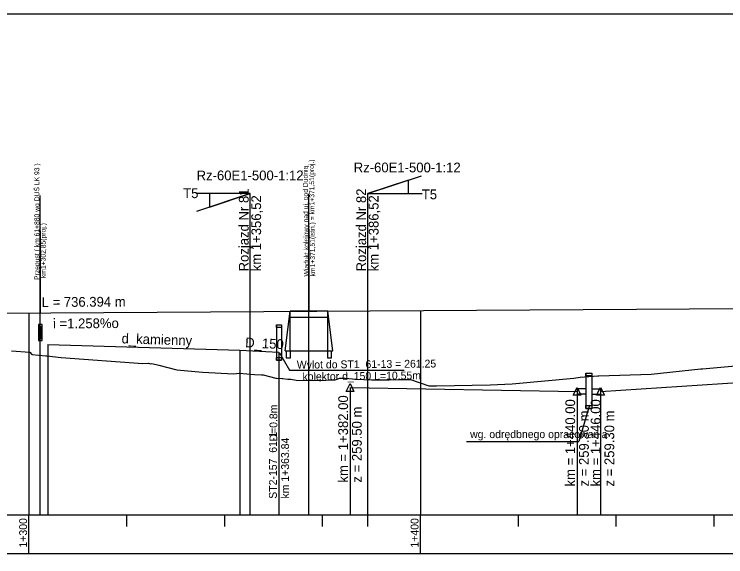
# Model space of a CAD drawing. Extents: x 6445630 to 6518227, y 5499240 to 5511716.
# Drawn here: x 6453627.4 to 6453809.2, y 5505014.8 to 5505153.4 of the extents above; entities that cross this region are included whole.
import ezdxf

# ---------------------------------------------------------------- set-up
doc = ezdxf.new("R2010")
doc.units = 0
for name, color, linetype in [('TOR_PROF-drenaze', 7, 'Continuous'), ('TOR_PROF-drenokolektory', 7, 'Continuous'), ('TOR_PROF-obiekty+opisy', 7, 'Continuous'), ('TOR_PROF-opisy glowne', 7, 'Continuous'), ('TOR_PROF-opisy pomocnicze', 7, 'Continuous'), ('TOR_PROF-rowy otwarte', 7, 'Continuous'), ('TOR_PROF-rozjazdy', 7, 'Continuous'), ('TOR_PROF-studnie i osadniki', 7, 'Continuous'), ('TOR_PROF-tabelka-kilometracja', 7, 'Continuous'), ('TOR_PROF-tabelka-pochylenia proj T1', 7, 'Continuous'), ('TOR_PROF-tor projektowany', 7, 'Continuous'), ('TOR_PROF-uklad odniesienia', 7, 'Continuous'), ('TOR_RAMKI-dodatkowe3', 7, 'Continuous'), ('TOR_RAMKI-MASKA WYCIECIA', 7, 'Continuous')]:
    doc.layers.add(name, color=color, linetype=linetype)

msp = doc.modelspace()

# ---------------------------------------------------------------- linework, layer by layer
at = {"layer": 'TOR_PROF-drenaze'}
for points in [[(6453636.03, 5505069.07), (6453685.06, 5505067.57)], [(6453685.06, 5505067.57), (6453695.06, 5505067.07)]]:
    msp.add_lwpolyline(points, dxfattribs=at)
at = {"layer": 'TOR_PROF-drenokolektory'}
for points in [[(6453636.03, 5505069.07), (6453636.03, 5505030.57), (6453636.03, 5505025.57), (6453636.03, 5505025.57)], [(6453636.03, 5505069.07), (6453636.03, 5505030.57), (6453636.03, 5505025.57), (6453636.03, 5505025.57)], [(6453685.06, 5505067.57), (6453685.06, 5505030.57), (6453685.06, 5505025.57), (6453685.06, 5505025.57)], [(6453685.06, 5505067.57), (6453685.06, 5505030.57), (6453685.06, 5505025.57), (6453685.06, 5505025.57)], [(6453685.06, 5505067.57), (6453685.06, 5505030.57), (6453685.06, 5505025.57), (6453685.06, 5505025.57)], [(6453695.06, 5505067.07), (6453695.06, 5505030.57), (6453695.06, 5505025.57), (6453695.06, 5505025.57)], [(6453695.06, 5505067.07), (6453695.06, 5505030.57), (6453695.06, 5505025.57), (6453695.06, 5505025.57)]]:
    msp.add_lwpolyline(points, dxfattribs=at)
at = {"layer": 'TOR_PROF-obiekty+opisy'}
for p, q in [((6453634.06, 5505025.57), (6453634.06, 5505107.13)), ((6453702.72, 5505025.57), (6453702.72, 5505107.56)), ((6453634.06, 5505098.13), (6453634.06, 5505077.13)), ((6453634.06, 5505098.13), (6453634.06, 5505077.13)), ((6453634.06, 5505077.13), (6453634.06, 5505098.13)), ((6453702.72, 5505098.56), (6453702.72, 5505077.56)), ((6453696.64, 5505067.4), (6453697.89, 5505077.56)), ((6453707.55, 5505077.56), (6453697.89, 5505077.56)), ((6453697.89, 5505067.4), (6453697.89, 5505077.56)), ((6453707.55, 5505067.4), (6453707.55, 5505077.56)), ((6453708.8, 5505067.4), (6453707.55, 5505077.56)), ((6453707.55, 5505075.98), (6453697.89, 5505075.98)), ((6453695.17, 5505066.92), (6453697.77, 5505062.48)), ((6453696.64, 5505067.4), (6453708.8, 5505067.4)), ((6453697.77, 5505062.48), (6453727.03, 5505062.48)), ((6453773.48, 5505057.74), (6453771.21, 5505057.74)), ((6453771.21, 5505057.74), (6453771.21, 5505056.4)), ((6453774.97, 5505057.74), (6453777.21, 5505057.74)), ((6453777.21, 5505057.74), (6453777.21, 5505056.4)), ((6453773.47, 5505056.4), (6453771.21, 5505056.4)), ((6453774.97, 5505056.4), (6453777.21, 5505056.4)), ((6453774.36, 5505053.53), (6453771.63, 5505044.31)), ((6453742.98, 5505044.31), (6453771.63, 5505044.31))]:
    msp.add_line(p, q, dxfattribs=at)
for points in [[(6453634.54, 5505074.13), (6453633.62, 5505074.13), (6453633.62, 5505070.05), (6453634.54, 5505070.05)], [(6453634.45, 5505073.59), (6453633.7, 5505073.59), (6453633.7, 5505070.59), (6453634.45, 5505070.59)], [(6453697.89, 5505067.4), (6453697.89, 5505065.53), (6453697.02, 5505065.53), (6453697.02, 5505067.4)], [(6453708.43, 5505067.4), (6453708.43, 5505065.53), (6453707.55, 5505065.53), (6453707.55, 5505067.4)]]:
    msp.add_lwpolyline(points, close=True, dxfattribs=at)
for points in [[(6453634.54, 5505070.05), (6453634.54, 5505074.13), (6453633.62, 5505074.13), (6453633.62, 5505070.05), (6453634.54, 5505070.05)], [(6453634.45, 5505070.59), (6453633.7, 5505070.59), (6453633.7, 5505073.59), (6453634.45, 5505073.59), (6453634.45, 5505070.59)]]:
    msp.add_lwpolyline(points, dxfattribs=at)
at = {"layer": 'TOR_PROF-opisy pomocnicze'}
for p, q in [((6453713.21, 5505058.07), (6453713.21, 5505032.87)), ((6453771.21, 5505057.07), (6453771.21, 5505031.87)), ((6453777.21, 5505057.07), (6453777.21, 5505031.87))]:
    msp.add_line(p, q, dxfattribs=at)
for points in [[(6453713.21, 5505059.07), (6453714.21, 5505057.07), (6453712.21, 5505057.07)], [(6453771.21, 5505058.07), (6453772.21, 5505056.07), (6453770.21, 5505056.07)], [(6453777.21, 5505058.07), (6453778.21, 5505056.07), (6453776.21, 5505056.07)]]:
    msp.add_lwpolyline(points, close=True, dxfattribs=at)
at = {"layer": 'TOR_PROF-rowy otwarte'}
for p, q in [((6453777.21, 5505057.07), (6453870.21, 5505063.07)), ((6453713.21, 5505058.07), (6453771.21, 5505057.07))]:
    msp.add_line(p, q, dxfattribs=at)
for points in [[(6453713.21, 5505058.07), (6453713.21, 5505030.57), (6453713.21, 5505025.57), (6453713.21, 5505025.57)], [(6453771.21, 5505057.07), (6453771.21, 5505030.57), (6453771.21, 5505025.57), (6453771.21, 5505025.57)], [(6453777.21, 5505057.07), (6453777.21, 5505030.57), (6453777.21, 5505025.57), (6453777.21, 5505025.57)]]:
    msp.add_lwpolyline(points, dxfattribs=at)
at = {"layer": 'TOR_PROF-rozjazdy'}
for p, q in [((6453717.73, 5505107.6), (6453731.51, 5505112.18)), ((6453687.73, 5505107.6), (6453673.82, 5505107.6)), ((6453687.73, 5505107.6), (6453673.82, 5505107.6)), ((6453687.73, 5505107.6), (6453673.82, 5505107.6)), ((6453687.73, 5505107.6), (6453673.82, 5505107.6)), ((6453687.73, 5505107.6), (6453673.96, 5505103.02)), ((6453687.73, 5505025.57), (6453687.73, 5505107.6)), ((6453717.73, 5505025.57), (6453717.73, 5505107.6)), ((6453717.73, 5505107.6), (6453731.65, 5505107.6)), ((6453717.73, 5505107.6), (6453731.65, 5505107.6)), ((6453717.73, 5505107.6), (6453731.65, 5505107.6)), ((6453717.73, 5505107.6), (6453731.65, 5505107.6)), ((6453717.73, 5505107.6), (6453731.65, 5505107.6)), ((6453717.73, 5505107.6), (6453731.65, 5505107.6)), ((6453717.73, 5505107.6), (6453731.65, 5505107.6)), ((6453717.73, 5505107.6), (6453731.65, 5505107.6))]:
    msp.add_line(p, q, dxfattribs=at)
for points in [[(6453717.73, 5505107.6), (6453728.13, 5505107.6), (6453728.13, 5505111.06), (6453717.73, 5505107.6)], [(6453687.73, 5505107.6), (6453677.33, 5505107.6), (6453677.33, 5505104.14), (6453687.73, 5505107.6)]]:
    msp.add_lwpolyline(points, dxfattribs=at)
at = {"layer": 'TOR_PROF-studnie i osadniki'}
for p, q in [((6453694.41, 5505074.07), (6453694.41, 5505065.07)), ((6453694.41, 5505074.07), (6453695.71, 5505074.07)), ((6453695.71, 5505074.07), (6453695.71, 5505065.07)), ((6453694.41, 5505065.07), (6453695.71, 5505065.07)), ((6453773.47, 5505061.74), (6453773.47, 5505052.74)), ((6453773.57, 5505061.74), (6453774.87, 5505061.74)), ((6453774.97, 5505061.74), (6453774.97, 5505052.74)), ((6453773.47, 5505052.74), (6453774.97, 5505052.74))]:
    msp.add_line(p, q, dxfattribs=at)
for points in [[(6453694.41, 5505074.07), (6453695.71, 5505074.07), (6453695.71, 5505073.37), (6453694.41, 5505073.37)], [(6453694.41, 5505065.77), (6453695.71, 5505065.77), (6453695.71, 5505065.07), (6453694.41, 5505065.07)], [(6453773.47, 5505061.74), (6453774.97, 5505061.74), (6453774.97, 5505061.04), (6453773.47, 5505061.04)], [(6453773.47, 5505053.44), (6453774.97, 5505053.44), (6453774.97, 5505052.74), (6453773.47, 5505052.74)]]:
    msp.add_lwpolyline(points, close=True, dxfattribs=at)
at = {"layer": 'TOR_PROF-tabelka-kilometracja'}
msp.add_line((6453717.73, 5505022.57), (6453717.73, 5505025.57), dxfattribs=at)
at = {"layer": 'TOR_PROF-tabelka-pochylenia proj T1'}
msp.add_lwpolyline([(6452331.21, 5505005.57), (6454031.21, 5505005.57), (6454031.21, 5505015.57), (6452331.21, 5505015.57)], close=True, dxfattribs=at)
at = {"layer": 'TOR_PROF-tor projektowany'}
for p, q in [((6453274.21, 5505074.87), (6454010.61, 5505079.5)), ((6453626.71, 5505067.44), (6453631.43, 5505067.1)), ((6453631.43, 5505067.1), (6453631.93, 5505066.48)), ((6453631.93, 5505066.48), (6453635.5, 5505066.19)), ((6453635.5, 5505066.19), (6453635.81, 5505066.19)), ((6453635.81, 5505066.19), (6453639.4, 5505065.73)), ((6453639.4, 5505065.73), (6453660.29, 5505064.2)), ((6453660.29, 5505064.2), (6453661.7, 5505064.27)), ((6453661.7, 5505064.27), (6453662.22, 5505064.15)), ((6453662.22, 5505064.15), (6453662.6, 5505064.21)), ((6453662.6, 5505064.21), (6453664.41, 5505063.77)), ((6453664.41, 5505063.77), (6453668.99, 5505062.56)), ((6453668.99, 5505062.56), (6453675.52, 5505061.99)), ((6453790.09, 5505061.44), (6453802.82, 5505062.8)), ((6453802.82, 5505062.8), (6453803.28, 5505062.85)), ((6453803.28, 5505062.85), (6453816.78, 5505064.08)), ((6453675.52, 5505061.99), (6453683.53, 5505061.54)), ((6453683.53, 5505061.54), (6453684.93, 5505061.76)), ((6453684.93, 5505061.76), (6453688.78, 5505061.38)), ((6453688.78, 5505061.38), (6453690.59, 5505061.3)), ((6453690.59, 5505061.3), (6453691.05, 5505061.27)), ((6453691.05, 5505061.27), (6453694.27, 5505060.48)), ((6453770.34, 5505060.48), (6453771.99, 5505060.67)), ((6453771.99, 5505060.67), (6453776.47, 5505061.06)), ((6453776.47, 5505061.06), (6453776.77, 5505061.09)), ((6453776.77, 5505061.09), (6453790.09, 5505061.44)), ((6453694.27, 5505060.48), (6453694.47, 5505060.43)), ((6453694.47, 5505060.43), (6453695.9, 5505060.37)), ((6453695.9, 5505060.37), (6453696.06, 5505060.37)), ((6453696.06, 5505060.37), (6453697.36, 5505060.22)), ((6453697.36, 5505060.22), (6453698.09, 5505060.18)), ((6453698.09, 5505060.18), (6453699.44, 5505059.97)), ((6453699.44, 5505059.97), (6453705.38, 5505059.83)), ((6453705.38, 5505059.83), (6453705.72, 5505059.82)), ((6453705.72, 5505059.82), (6453707.01, 5505059.97)), ((6453707.01, 5505059.97), (6453707.6, 5505060.02)), ((6453707.6, 5505060.02), (6453709.43, 5505060.06)), ((6453709.43, 5505060.06), (6453710.65, 5505060.41)), ((6453710.65, 5505060.41), (6453711.99, 5505060.43)), ((6453711.99, 5505060.43), (6453714.82, 5505060.19)), ((6453714.82, 5505060.19), (6453718.73, 5505060.01)), ((6453718.73, 5505060.01), (6453723.21, 5505060.01)), ((6453723.21, 5505060.01), (6453725.6, 5505060.07)), ((6453725.6, 5505060.07), (6453728.62, 5505060.14)), ((6453728.62, 5505060.14), (6453733.31, 5505058.52)), ((6453735.29, 5505058.48), (6453749.04, 5505058.79)), ((6453749.04, 5505058.79), (6453754.62, 5505059.02)), ((6453754.62, 5505059.02), (6453770.34, 5505060.48)), ((6453733.31, 5505058.52), (6453735.29, 5505058.48))]:
    msp.add_line(p, q, dxfattribs=at)
for points in [[(6453631.21, 5505077.11), (6453631.21, 5505030.57), (6453631.21, 5505025.57), (6453631.21, 5505025.57)], [(6453631.21, 5505077.11), (6453631.21, 5505030.57), (6453631.21, 5505025.57), (6453631.21, 5505025.57)], [(6453731.21, 5505077.74), (6453731.21, 5505030.57), (6453731.21, 5505025.57), (6453731.21, 5505025.57)], [(6453731.21, 5505077.74), (6453731.21, 5505030.57), (6453731.21, 5505025.57), (6453731.21, 5505025.57)]]:
    msp.add_lwpolyline(points, dxfattribs=at)
at = {"layer": 'TOR_PROF-uklad odniesienia'}
for p, q in [((6452331.21, 5505025.57), (6454031.21, 5505025.57)), ((6453631.21, 5505015.57), (6453631.21, 5505025.57)), ((6453656.21, 5505022.57), (6453656.21, 5505025.57)), ((6453681.21, 5505022.57), (6453681.21, 5505025.57)), ((6453706.21, 5505022.57), (6453706.21, 5505025.57)), ((6453731.21, 5505015.57), (6453731.21, 5505025.57)), ((6453756.21, 5505022.57), (6453756.21, 5505025.57)), ((6453781.21, 5505022.57), (6453781.21, 5505025.57)), ((6453806.21, 5505022.57), (6453806.21, 5505025.57))]:
    msp.add_line(p, q, dxfattribs=at)
at = {"layer": 'TOR_RAMKI-dodatkowe3'}
for p, q in [((6453626.71, 5505067.44), (6453631.43, 5505067.1)), ((6453631.43, 5505067.1), (6453631.93, 5505066.48)), ((6453631.93, 5505066.48), (6453635.5, 5505066.19)), ((6453635.5, 5505066.19), (6453635.81, 5505066.19)), ((6453635.81, 5505066.19), (6453639.4, 5505065.73)), ((6453639.4, 5505065.73), (6453660.29, 5505064.2)), ((6453660.29, 5505064.2), (6453661.7, 5505064.27)), ((6453661.7, 5505064.27), (6453662.22, 5505064.15)), ((6453662.22, 5505064.15), (6453662.6, 5505064.21)), ((6453662.6, 5505064.21), (6453664.41, 5505063.77)), ((6453664.41, 5505063.77), (6453668.99, 5505062.56)), ((6453668.99, 5505062.56), (6453675.52, 5505061.99)), ((6453790.09, 5505061.44), (6453802.82, 5505062.8)), ((6453802.82, 5505062.8), (6453803.28, 5505062.85)), ((6453803.28, 5505062.85), (6453816.78, 5505064.08)), ((6453675.52, 5505061.99), (6453683.53, 5505061.54)), ((6453683.53, 5505061.54), (6453684.93, 5505061.76)), ((6453684.93, 5505061.76), (6453688.78, 5505061.38)), ((6453688.78, 5505061.38), (6453690.59, 5505061.3)), ((6453690.59, 5505061.3), (6453691.05, 5505061.27)), ((6453691.05, 5505061.27), (6453694.27, 5505060.48)), ((6453770.34, 5505060.48), (6453771.99, 5505060.67)), ((6453771.99, 5505060.67), (6453776.47, 5505061.06)), ((6453776.47, 5505061.06), (6453776.77, 5505061.09)), ((6453776.77, 5505061.09), (6453790.09, 5505061.44)), ((6453694.27, 5505060.48), (6453694.47, 5505060.43)), ((6453694.47, 5505060.43), (6453695.9, 5505060.37)), ((6453695.9, 5505060.37), (6453696.06, 5505060.37)), ((6453696.06, 5505060.37), (6453697.36, 5505060.22)), ((6453697.36, 5505060.22), (6453698.09, 5505060.18)), ((6453698.09, 5505060.18), (6453699.44, 5505059.97)), ((6453699.44, 5505059.97), (6453705.38, 5505059.83)), ((6453705.38, 5505059.83), (6453705.72, 5505059.82)), ((6453705.72, 5505059.82), (6453707.01, 5505059.97)), ((6453707.01, 5505059.97), (6453707.6, 5505060.02)), ((6453707.6, 5505060.02), (6453709.43, 5505060.06)), ((6453709.43, 5505060.06), (6453710.65, 5505060.41)), ((6453710.65, 5505060.41), (6453711.99, 5505060.43)), ((6453711.99, 5505060.43), (6453714.82, 5505060.19)), ((6453714.82, 5505060.19), (6453718.73, 5505060.01)), ((6453718.73, 5505060.01), (6453723.21, 5505060.01)), ((6453723.21, 5505060.01), (6453725.6, 5505060.07)), ((6453725.6, 5505060.07), (6453728.62, 5505060.14)), ((6453728.62, 5505060.14), (6453733.31, 5505058.52)), ((6453735.29, 5505058.48), (6453749.04, 5505058.79)), ((6453749.04, 5505058.79), (6453754.62, 5505059.02)), ((6453754.62, 5505059.02), (6453770.34, 5505060.48)), ((6453733.31, 5505058.52), (6453735.29, 5505058.48))]:
    msp.add_line(p, q, dxfattribs=at)
at = {"layer": 'TOR_RAMKI-MASKA WYCIECIA'}
msp.add_lwpolyline([(6452265.88, 5504866.43), (6454055.88, 5504866.43), (6454055.88, 5505153.43), (6452265.88, 5505153.43)], close=True, dxfattribs=at)

# ---------------------------------------------------------------- texts
at = {"layer": 'TOR_PROF-drenaze'}
for s, height, rotation, p in [('d_kamienny  ', 2.5, 358.2474, (6453654.84, 5505069.36)), ('D_150', 2.5, 357.1376, (6453686.39, 5505068.34)), ('Wylot do ST1_61-13 = 261.25', 2, 0.4945, (6453699.63, 5505062.88)), ('kolektor d_150 L=10.55m', 2, 0.621, (6453701.09, 5505059.85))]:
    msp.add_text(s, height=height, rotation=rotation, dxfattribs=at).set_placement(p)
at = {"layer": 'TOR_PROF-obiekty+opisy'}
for s, rotation, p in [('km1+371,51(istn.) = km1+371,51(proj.)', 90.6582, (6453704.32, 5505086.45)), ('Przepust ( km 61+880 wg DUŚ LK 93 )', 90, (6453633.85, 5505085.54)), ('Wiadukt kolejowy nad ul. pod Dudnią', 90.6582, (6453702.71, 5505086.43)), (' km1+302,85(proj.)', 90, (6453635.47, 5505085.54))]:
    msp.add_text(s, height=1.25, rotation=rotation, dxfattribs=at).set_placement(p)
at = {"layer": 'TOR_PROF-opisy glowne'}
for s, p in [('D=0.8m', (6453694.65, 5505044.26)), ('ST2-157_61-1', (6453694.52, 5505029.65)), ('km 1+363.84', (6453697.63, 5505029.7))]:
    msp.add_text(s, height=2, rotation=90, dxfattribs=at).set_placement(p)
at = {"layer": 'TOR_PROF-opisy pomocnicze'}
for s, rotation, p in [('L = 736.394 m', 0.3603, (6453634.45, 5505078.63)), ('  i =1.258%o', 0.3603, (6453635.49, 5505073.14)), ('km = 1+382.00', 90, (6453712.71, 5505033.77)), ('km = 1+440.00', 90, (6453770.71, 5505032.77)), ('km = 1+446.00', 90, (6453777.2, 5505032.77)), ('z = 259.50 m', 90, (6453716.21, 5505033.77)), ('z = 259.50 m', 90, (6453716.21, 5505033.77)), ('z = 259.50 m', 90, (6453716.21, 5505033.77)), ('z = 259.30 m', 90, (6453774.21, 5505032.77)), ('z = 259.30 m', 90, (6453780.7, 5505032.77))]:
    msp.add_text(s, height=2.5, rotation=rotation, dxfattribs=at).set_placement(p)
msp.add_text('wg. odrędbnego opracowania', height=2, dxfattribs=at).set_placement((6453743.89, 5505045.14))
at = {"layer": 'TOR_PROF-rozjazdy'}
for s, p in [('Rz-60E1-500-1:12', (6453714.16, 5505113.03)), ('Rz-60E1-500-1:12', (6453674.03, 5505111)), ('T5', (6453670.59, 5505106.45)), ('T5', (6453731.55, 5505106.16))]:
    msp.add_text(s, height=2.5, dxfattribs=at).set_placement(p)
for s, p in [('Rozjazd Nr 81', (6453687.32, 5505087.72)), ('Rozjazd Nr 82', (6453717.32, 5505087.72)), ('km 1+356,52', (6453690.5, 5505087.76)), ('km 1+386,52', (6453720.5, 5505087.76))]:
    msp.add_text(s, height=2.5, rotation=90, dxfattribs=at).set_placement(p)
at = {"layer": 'TOR_PROF-uklad odniesienia'}
for s, p in [('1+300', (6453630.71, 5505017.18)), ('1+400', (6453730.71, 5505017.18))]:
    msp.add_text(s, height=2, rotation=90, dxfattribs=at).set_placement(p)

doc.saveas('drawing.dxf')
